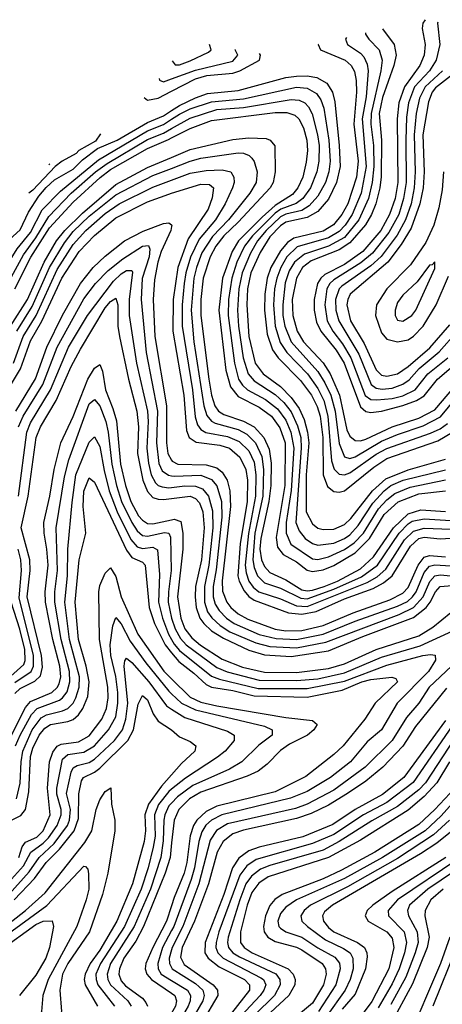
# Model space of a CAD drawing. Header units: inches. Extents: x 501365 to 657855, y 482276 to 547543.
# Tile 546 of 656: x 579429 to 581018, y 543837 to 547543. Entities that reach past the tile are written whole.
import ezdxf

# ---------------------------------------------------------------- set-up
doc = ezdxf.new("R2010")
doc.units = ezdxf.units.IN
doc.header["$MEASUREMENT"] = 0
doc.layers.add('A5574', color=7, linetype='Continuous')
doc.layers.add('A5584', color=7, linetype='Continuous')

msp = doc.modelspace()

# ---------------------------------------------------------------- linework, layer by layer
at = {"layer": 'A5574', "color": 5}
for points, elevation in [([(579952.8, 547321.4), (579955, 547315), (579970, 547308.8), (580000, 547319.9)], 4640), ([(579897.2, 547250.3), (579897.2, 547250), (579910, 547240.1), (579950, 547247.1), (580000, 547273.4)], 4620), ([(579368.5, 546725.7), (579370, 546720.7), (579390, 546716.1), (579430, 546751.6), (579461.3, 546818.7), (579500.7, 546879.3), (579528.1, 546911.9), (579560.1, 546939.9), (579630, 546980.1), (579664.7, 547015.3), (579721.3, 547058.7), (579795.7, 547090), (579910, 547156), (579970, 547181.4), (580000, 547200.6)], 4580), ([(579289.9, 546555.2), (579290, 546540.5), (579293.9, 546546.1), (579310, 546546.7), (579350, 546579), (579370, 546601.4), (579419.6, 546680.4), (579470, 546741.5), (579512.7, 546827.3), (579582.1, 546897.9), (579725, 547015), (579910, 547124.8), (579970, 547149), (580000, 547168.3)], 4560), ([(578959, 546205.1), (578940.5, 546190), (578944, 546170), (579006.8, 546086.8), (579070, 545992.4), (579090, 545975.4), (579110, 545988.1), (579130, 546027.3), (579205.3, 546254.7), (579295.2, 546430), (579340, 546500), (579390, 546561.8), (579442.6, 546657.4), (579490, 546722.1), (579538.4, 546801.6), (579622.8, 546890), (579713.5, 546970), (579757.9, 547002.1), (579910, 547092.2), (579970, 547116.2), (580000, 547133)], 4540), ([(579732.9, 547112.8), (579713.8, 547086.2), (579650.7, 547050), (579641, 547039), (579588.8, 547010), (579562.5, 546990), (579478.6, 546901.4), (579463.1, 546890.1)], 4580), ([(579410.3, 546529.7), (579470.6, 546649.4), (579541, 546759), (579630, 546856), (579731.1, 546948.9), (579770, 546978.6), (579910, 547058.7), (579988.3, 547091.7), (580000, 547097.8)], 4520), ([(579393.6, 546390), (579458.4, 546490), (579520.7, 546630), (579567.4, 546710), (579598.2, 546750), (579665, 546815), (579790, 546922.1), (579910, 546986.9), (580000, 547024.6)], 4480), ([(579542, 546999.2), (579538.7, 546996.1)], 4560), ([(579418.3, 546370), (579476.2, 546463.8), (579541.2, 546610), (579597, 546703), (579630, 546745.4), (579690, 546803.3), (579790, 546883.6), (579930, 546956.2), (580000, 546983.4)], 4460), ([(579405.6, 546250), (579442.3, 546350), (579490.6, 546429.4), (579570, 546602.6), (579630, 546697.2), (579677.6, 546750), (579750, 546814), (579803.3, 546850), (579930, 546913), (580000, 546938.9)], 4440), ([(579356.7, 546103.3), (579431.8, 546228.2), (579470, 546334.3), (579512.3, 546407.7), (579586.7, 546570), (579652.1, 546670), (579710, 546730.3), (579790, 546796.8), (579910, 546857), (579990, 546886.7), (580000, 546889.8)], 4420), ([(579413.7, 546070), (579488.3, 546191.7), (579531.4, 546310), (579590, 546430.4), (579656.9, 546550), (579704.6, 546610), (579750, 546652.5), (579823.1, 546710), (579893, 546747), (579970, 546775.3), (579990, 546778.4), (580000, 546770.8)], 4380), ([(580000, 546764.6), (579997, 546750), (579960.7, 546670), (579948.2, 546630), (579935.8, 546564.2), (579930.8, 546490), (579936.9, 546350), (579980.5, 546090), (579980.4, 545950), (579985.6, 545910), (580000, 545884.9)], 4380), ([(579423.8, 546010), (579441.3, 546050), (579515.8, 546170), (579569.4, 546310), (579670, 546492.1), (579713.6, 546550), (579761, 546599), (579816.6, 546643.4), (579890, 546690.1), (579912.8, 546692.8), (579918.7, 546678.7), (579915.5, 546650), (579889.3, 546569.3), (579885.4, 546490), (579904.5, 546290), (579946.8, 546070), (579943, 545950), (579952.3, 545872.3), (579965.2, 545845.2), (579988, 545828), (580000, 545826.1)], 4360), ([(579424.7, 545750), (579455.2, 545990), (579470, 546026), (579544.3, 546150), (579612.3, 546310), (579683.4, 546430), (579781.5, 546558.5), (579810, 546586.4), (579830, 546599.2), (579850, 546599.2), (579852.4, 546592.4), (579840, 546490), (579839.9, 546430), (579867.7, 546250), (579909.2, 546070), (579912.4, 546030), (579907, 545930), (579913.1, 545873.1), (579923.2, 545830), (579940, 545800), (579950, 545789.5), (579964.1, 545784.1), (579990, 545781), (580000, 545782.1)], 4340), ([(579410, 545006.1), (579430, 545025.3), (579486.3, 545053.7), (579507.3, 545072.7), (579514.8, 545105.2), (579510.3, 545150), (579457.2, 545370), (579467.8, 545470), (579466.5, 545510), (579434.7, 545630), (579460.9, 545750), (579490.2, 545969.8), (579507.5, 546010), (579565.9, 546110), (579622.8, 546237.2), (579657.4, 546302.6), (579750, 546458.1), (579770, 546482.6), (579790, 546494.4), (579798.4, 546470), (579798.3, 546390), (579804, 546350), (579837.9, 546190), (579869.5, 546069.5), (579875.3, 546010), (579872.2, 545910), (579891.5, 545810), (579910, 545767), (579930, 545745), (579950, 545737.7), (579970, 545737.5), (580000, 545740.9)], 4320), ([(579388.2, 544830), (579450, 544953.8), (579470, 544976.1), (579549.7, 545010.3), (579570, 545029.7), (579576.8, 545043.2), (579583.2, 545070), (579579.8, 545110), (579553.9, 545210), (579525.6, 545350), (579525.1, 545390), (579535.3, 545490), (579531.3, 545550), (579520.4, 545610), (579519.6, 545650), (579542.3, 545750), (579558.4, 545850), (579583.6, 545950), (579630.3, 546049.7), (579685, 546190), (579710, 546231.4), (579730, 546245.7), (579739.6, 546219.6), (579751.2, 546150), (579779.5, 546079.5), (579792.8, 546032.8), (579808, 545870), (579826.8, 545790), (579847, 545730), (579875.8, 545675.8), (579890, 545658.6), (579910, 545646.8), (579930, 545645.2), (580000, 545661)], 4280), ([(579413.4, 544810), (579430.3, 544850), (579472.9, 544927.1), (579494.6, 544950), (579578.1, 544981.9), (579590, 544990.1), (579607.3, 545012.7), (579617.7, 545050), (579616.2, 545090), (579584.4, 545210), (579561.2, 545350), (579561.5, 545390), (579571.3, 545470), (579565.4, 545630), (579597.7, 545822.3), (579613.4, 545886.6), (579690, 546097.2), (579710, 546113.8), (579730, 546088.9), (579752.8, 546030), (579761.5, 545990), (579774.7, 545870), (579793.3, 545790), (579811.9, 545730), (579850, 545650.7), (579870, 545619.4), (579890, 545601.9), (579910, 545598.4), (579972.9, 545612.9), (579990.2, 545610.2), (579995.6, 545595.6), (579998.2, 545470), (579987.8, 545390), (579987.5, 545350), (579999.9, 545290)], 4260), ([(579417.1, 544610), (579430.6, 544669.4), (579433.9, 544750), (579440.1, 544790), (579475.9, 544870), (579510, 544915.5), (579530, 544926.2), (579590, 544941.3), (579609.3, 544950.7), (579629.5, 544970.5), (579640.5, 544990), (579652.6, 545030), (579653.1, 545070), (579616.2, 545210), (579598.2, 545350), (579608.2, 545450), (579610.2, 545550), (579625.9, 545725.9), (579640.2, 545830), (579690, 545952.8), (579710, 545973.1), (579730, 545936.5), (579746, 545846), (579765.1, 545770), (579795.7, 545690), (579846.7, 545586.7), (579870, 545558.7), (579890, 545552.6), (579930, 545557.7), (579947.6, 545547.6), (579954.8, 545454.8), (579950.6, 545350), (579965.4, 545290), (579988.7, 545230), (580000, 545210.2)], 4240), ([(579392.8, 544527.2), (579432.9, 544547.1), (579451, 544570), (579462.9, 544637.1), (579469.1, 544770), (579478.7, 544801.3), (579502.5, 544850), (579523.4, 544876.6), (579544.7, 544890), (579610, 544901.3), (579630, 544908.8), (579650, 544926.5), (579665.9, 544950), (579685, 544995), (579690.3, 545050), (579678.9, 545110), (579650, 545210), (579637, 545350), (579652.4, 545510), (579677.1, 545610), (579667.9, 545710), (579670, 545768.4), (579690, 545819), (579710, 545801.8), (579830, 545545.6), (579850, 545518.8), (579890, 545501.4), (579900.9, 545490), (579915.2, 545330), (579936.2, 545270), (579975.6, 545190), (580000, 545160.2)], 4220), ([(579410, 545048.3), (579471.3, 545090), (579480.2, 545110), (579480.9, 545150), (579426.3, 545366.3), (579435.9, 545470), (579433.5, 545510), (579423.4, 545550)], 4340), ([(579425.1, 544390), (579438.2, 544430), (579450, 544447.2), (579493.5, 544466.5), (579516.6, 544490), (579543.5, 544550), (579533.7, 544650), (579541.4, 544750), (579553.6, 544786.4), (579570, 544808.1), (579584.4, 544815.6), (579650, 544824.9), (579690, 544847.6), (579738.2, 544910), (579755.4, 544950), (579761.3, 544990), (579760.7, 545030), (579728.5, 545210), (579726.8, 545390), (579730, 545412.8), (579750, 545459.8), (579770, 545479.8), (579790, 545447.3), (579810.5, 545370), (579872.8, 545230), (579971, 545091), (580000, 545062)], 4180), ([(579370.8, 545049.2), (579443.7, 545116.3), (579449.3, 545130.7), (579447.8, 545172.2), (579429.1, 545249.1), (579397.2, 545350)], 4360), ([(579364.5, 544270), (579442.5, 544357.5), (579471.2, 544410), (579516.9, 544443.1), (579536.8, 544463.2), (579570, 544510.1), (579585.3, 544550), (579584.7, 544570), (579568.4, 544628.4), (579568.2, 544650), (579590, 544760.1), (579610, 544776.8), (579670, 544785.7), (579709.9, 544810), (579763, 544870), (579790, 544919.4), (579798.2, 544970), (579797.9, 545010), (579790.1, 545070.1), (579772.1, 545150), (579769.4, 545190), (579778.5, 545261.5), (579790, 545293.2), (579810, 545268.6), (579844.1, 545204.1), (579902.7, 545122.7), (579990, 545015.1), (580000, 545005.5)], 4160), ([(579388.7, 544251.3), (579464.9, 544335.1), (579502, 544390), (579558.1, 544441.9), (579608.1, 544510), (579616.2, 544530), (579620.4, 544570), (579604.3, 544630), (579622, 544710), (579630, 544727.1), (579644.8, 544735.2), (579690, 544746.9), (579710, 544759.3), (579784.8, 544830), (579815, 544870), (579827.7, 544910), (579834.9, 544970), (579821.3, 545110), (579823.6, 545130), (579830, 545139.8), (579850, 545124), (579915, 545050), (579980.3, 544960.3), (580000, 544948)], 4140), ([(579408.1, 544230), (579484.6, 544310), (579528.5, 544370), (579578.9, 544421.1), (579633.1, 544490), (579650, 544536.2), (579650.6, 544629.4), (579661.7, 544678.3), (579669.2, 544690.8), (579710, 544710.3), (579730, 544726.1), (579835.3, 544830), (579856.4, 544870), (579874, 544966), (579890, 544998.9), (579910, 544982.3), (579931.1, 544930), (579950, 544902.2), (579999.7, 544870), (580000, 544869.8)], 4120), ([(580000, 544700.2), (579962.4, 544657.6), (579912.8, 544590), (579899.8, 544550), (579901.7, 544490), (579897.3, 544450), (579853.2, 544290), (579794.3, 544150), (579730, 544040.2), (579694.2, 543990), (579674.5, 543950), (579671.8, 543930), (579675.5, 543910), (579721.6, 543830)], 4120), ([(579350, 544112.1), (579450.9, 544190), (579524, 544256), (579674.3, 544445.7), (579699.8, 544490), (579716.9, 544570), (579730, 544606.4), (579750, 544637.3), (579771.1, 544651.1), (579774.6, 544590), (579787, 544530), (579786.4, 544490), (579760.1, 544330), (579740.6, 544250), (579691.8, 544110), (579610, 543991), (579589.8, 543950), (579579.8, 543890), (579586.4, 543810), (579575.8, 543790), (579510, 543739.8), (579487.2, 543710), (579438, 543470), (579426.2, 543366.2)], 4080), ([(580000, 544646.2), (579990, 544638.3), (579950.6, 544589.4), (579935.9, 544550), (579937.9, 544470), (579931.2, 544428.8), (579912.3, 544350), (579886.1, 544270), (579823, 544130), (579732.7, 543990), (579715.7, 543950), (579715.8, 543930), (579722.6, 543910), (579785.4, 543830)], 4140), ([(580000, 544594.3), (579990, 544583.3), (579974.9, 544550), (579971.2, 544530), (579968, 544452), (579959.1, 544390), (579920.1, 544270), (579859.3, 544130), (579770.4, 543990), (579757.6, 543950), (579759.9, 543930), (579769.8, 543910), (579835, 543850), (579848.5, 543830)], 4160), ([(580000, 544444), (579994.3, 544390), (579976.1, 544330), (579894.7, 544130), (579865.3, 544074.7), (579820.6, 544010), (579803.5, 543970), (579801.3, 543950), (579810, 543925.6), (579826.9, 543906.9), (579890, 543860.4), (579903.7, 543843.7), (579909.2, 543830)], 4180), ([(579334.4, 544065.6), (579530.7, 544209.3), (579670, 544356.2), (579675.9, 544355.9), (579685.1, 544345.1), (579687.9, 544327.9), (579688.4, 544270), (579679, 544230), (579643.8, 544130), (579535.7, 543930), (579515.7, 543870), (579510.5, 543810), (579501.7, 543790), (579458.6, 543741.4), (579445.3, 543710), (579394.4, 543350)], 4060), ([(580000, 544207.7), (579981.1, 544150), (579928.9, 544050), (579903.6, 543990), (579900.6, 543970), (579906.5, 543950), (579925, 543930), (580000, 543878.4)], 4220), ([(579358.1, 544041.9), (579490, 544137.6), (579517.6, 544150), (579550.7, 544150.7), (579555.3, 544130), (579540.5, 544050), (579527.2, 544010), (579490, 543945.9), (579428.6, 543870)], 4040), ([(580000, 544114.6), (579965.9, 544050), (579948.3, 543990), (579949.3, 543970), (579961, 543950), (580000, 543926.2)], 4240), ([(580000, 544041.8), (579991.3, 544010), (579992, 543990), (580000, 543974.9)], 4260)]:
    msp.add_lwpolyline(points, dxfattribs=dict(at, elevation=elevation))
at = {"layer": 'A5584', "color": 5}
for points, elevation in [([(580953.3, 547543), (580945.1, 547530), (580943, 547510), (580953.4, 547450), (580950.2, 547409.8), (580934, 547370), (580876.5, 547290), (580854.4, 547230), (580848.8, 547170), (580851.5, 546930), (580840.4, 546870), (580820.1, 546810), (580786.6, 546750), (580719.2, 546670), (580650, 546621.4), (580576.6, 546583.4), (580560.8, 546570), (580548.3, 546550), (580535.9, 546490), (580536.4, 546450), (580544.6, 546404.6), (580560.8, 546370), (580618.9, 546298.9), (580649.5, 546250), (580710, 546085.8), (580730, 546068.6), (580750, 546065), (580790, 546069.4), (580870, 546090.6), (580920.9, 546110), (580950, 546127.6), (580999.9, 546190), (581094.1, 546270)], 4720), ([(581001.6, 547533.9), (581000.5, 547530), (581009.2, 547450), (580994.6, 547390), (580969.8, 547350), (580913.6, 547290), (580891.2, 547230), (580883.7, 547176.3), (580881, 547090), (580882.7, 546930), (580872.8, 546870), (580854.2, 546810), (580817.6, 546742.4), (580755.8, 546664.2), (580712, 546628), (580610, 546563.4), (580594.9, 546550), (580584.2, 546530), (580576, 546470), (580585.5, 546410), (580606, 546370), (580642.4, 546322.4), (580674.6, 546270), (580728.2, 546128.2), (580750, 546113.5), (580771.9, 546111.9), (580830, 546116.8), (580870, 546127.5), (580916, 546150), (580963.3, 546210), (581038.4, 546270)], 4740), ([(580729.1, 547493.6), (580729.1, 547489.1), (580741.3, 547470), (580780.6, 547430), (580791.4, 547390), (580786.7, 547350), (580750.3, 547190), (580749.2, 547150), (580758.9, 547070), (580760.4, 546990), (580754.7, 546930), (580741, 546870), (580704.8, 546790), (580650, 546723.5), (580590, 546690.4), (580499.5, 546660.5), (580462.5, 546630), (580442.8, 546597.2), (580427.6, 546552.4), (580418.1, 546470), (580418.9, 546430), (580426.3, 546390), (580449.4, 546330), (580550, 546219.2), (580576.7, 546176.7), (580598.7, 546130), (580615.2, 546070), (580630, 545948.3), (580650, 545897.9), (580670, 545891.7), (580690, 545897.5), (580790, 545955.9), (580850, 545982.1), (580946.1, 546013.9), (581011.5, 546048.5), (581095.9, 546150)], 4660), ([(580792.7, 547508.9), (580837.1, 547450), (580844.3, 547410), (580836.2, 547370), (580793.8, 547250), (580781.2, 547190), (580789, 547089), (580788.4, 546951.6), (580783.7, 546910), (580768.8, 546850), (580752.3, 546810), (580728.8, 546771.2), (580670, 546702.6), (580630, 546676.2), (580524.9, 546635.1), (580491.8, 546610), (580469.3, 546570), (580454.1, 546490), (580456.4, 546430), (580472, 546370), (580495.6, 546330), (580570, 546251.4), (580596.8, 546210), (580631.3, 546130), (580658.7, 545998.7), (580670, 545974.7), (580690, 545958.6), (580710, 545957.9), (580730, 545964.4), (580830.1, 546009.9), (580930, 546043.5), (580990, 546074.6), (581062, 546158)], 4680), ([(580001.7, 547387.8), (580013.3, 547373.3), (580030, 547373), (580070, 547387.5), (580139.4, 547420.6), (580148.6, 547430), (580142.5, 547450)], 4660), ([(580553, 547451.4), (580551.7, 547450), (580560.2, 547430), (580653.4, 547390), (580675.7, 547370), (580687.4, 547347.4), (580694.4, 547314.4), (580696.1, 547270), (580685.9, 547150), (580702.2, 547010), (580696.1, 546950), (580662.5, 546850), (580640.2, 546810), (580608.7, 546771.3), (580570, 546747.5), (580459.2, 546720.8), (580435.6, 546704.4), (580410, 546673.4), (580373.7, 546610), (580359.8, 546570), (580351, 546510), (580350, 546450), (580359.5, 546359.5), (580380.1, 546300.1), (580401, 546270), (580485.3, 546185.3), (580525.9, 546130), (580547.3, 546087.3), (580558.5, 546050), (580569.4, 545970), (580570.7, 545830), (580585.9, 545785.9), (580610, 545767.1), (580630, 545764), (580650, 545770.1), (580761, 545859), (580810, 545891), (581002, 545958), (581056.6, 545990)], 4620), ([(580657.3, 547476.4), (580654, 547470), (580661.8, 547450), (580710, 547417.5), (580723.3, 547403.3), (580736, 547376), (580739.9, 547350), (580732.4, 547252.4), (580717.1, 547170), (580732.2, 546990), (580712.7, 546890), (580679.5, 546810), (580652.7, 546770), (580630, 546745.6), (580590, 546721.3), (580472.4, 546687.6), (580434, 546650), (580410.4, 546610), (580395.9, 546570), (580387.6, 546530), (580383.4, 546470), (580389.5, 546390), (580408.2, 546328.2), (580433.4, 546290), (580511.4, 546210), (580550, 546155.2), (580572.6, 546110), (580588.1, 546050), (580602, 545882), (580611.5, 545851.5), (580630, 545831.9), (580650, 545830.1), (580670, 545836.8), (580770, 545907.4), (580810, 545929.5), (580973.9, 545986.1), (581010, 546003.2), (581037.5, 546022.5)], 4640), ([(580000, 547319.9), (580090, 547353.1), (580230, 547387), (580249.5, 547410), (580239.5, 547430), (580238.2, 547430.8)], 4640), ([(580000, 547273.4), (580090, 547320.8), (580132.3, 547332.3), (580230, 547341.9), (580256.3, 547350), (580330.4, 547390), (580334.8, 547410), (580330.1, 547415.5)], 4620), ([(580000, 547200.6), (580030, 547219.8), (580090, 547249.4), (580135, 547265), (580250, 547276.7), (580430, 547324.8), (580470, 547330.9), (580510, 547331.8), (580546, 547326), (580584.4, 547304.4), (580604.6, 547270), (580613.9, 547233.9), (580630.7, 547070), (580634.3, 546990), (580620, 546930), (580590, 546867.8), (580550, 546820.6), (580510, 546798.6), (580430, 546780.6), (580410, 546767.1), (580370, 546725.3), (580333, 546667), (580298.2, 546590), (580286.1, 546530), (580282.7, 546470), (580290.5, 546350.5), (580314.4, 546250), (580344.6, 546210), (580410, 546162.4), (580450, 546121), (580479.7, 546079.7), (580498.1, 546038.1), (580511, 545991), (580516.4, 545950), (580505.8, 545830), (580506.5, 545690), (580530, 545645.3), (580550, 545628.6), (580570, 545623.4), (580610, 545624.7), (580650, 545643.1), (580674.2, 545665.8), (580756.2, 545770), (580805.3, 545814.7), (580890, 545849), (581030, 545889.2)], 4580), ([(581018.4, 547350), (580953.9, 547290), (580932.7, 547247.3), (580920.2, 547190), (580912.8, 547110), (580915.9, 546970), (580912.3, 546910), (580900.5, 546850), (580879.8, 546790), (580848, 546732), (580788.4, 546651.6), (580750, 546616.1), (580640.2, 546539.8), (580630, 546529.9), (580616.9, 546490), (580617.9, 546450), (580628.7, 546410), (580704.5, 546284.5), (580750.4, 546170.4), (580770, 546156.2), (580792.4, 546152.4), (580830, 546156.3), (580869.3, 546170.7), (580893.1, 546186.9), (580931.7, 546230), (581007, 546293), (581072.3, 546367.7)], 4760), ([(581049.4, 547330.6), (580993, 547287), (580980.2, 547270), (580965.7, 547234.3), (580944.7, 547110), (580950.2, 546970), (580945.6, 546910), (580933.7, 546850), (580901.6, 546758.4), (580863.2, 546696.8), (580813.3, 546630), (580671.9, 546510), (580662.3, 546490), (580659.2, 546470), (580673.5, 546410), (580723.7, 546323.7), (580770, 546224.8), (580790, 546205), (580810, 546200.8), (580850, 546210.1), (580890, 546237.8), (580971.9, 546308.1), (581046.1, 546393.9)], 4780), ([(580000, 547168.3), (580030, 547187.5), (580070, 547207.3), (580150, 547234.3), (580270, 547245.6), (580470, 547288.9), (580510, 547285.1), (580545.1, 547265.1), (580561.4, 547241.4), (580572.9, 547210), (580591.7, 547090), (580596.3, 547010), (580590.9, 546970), (580578.5, 546930), (580550, 546878.6), (580517.9, 546842.1), (580490, 546824.9), (580430, 546811.3), (580410, 546800.3), (580356.3, 546750), (580323.2, 546710), (580296.4, 546663.6), (580265.4, 546590), (580252.6, 546530), (580247.9, 546450), (580251.8, 546390), (580269, 546270), (580288.2, 546210), (580310, 546183.7), (580390, 546132.3), (580422.2, 546102.2), (580450, 546066.5), (580473.7, 546013.7), (580485.6, 545970), (580487.8, 545930), (580466.9, 545650), (580479.6, 545619.6), (580502.5, 545590), (580530, 545570.7), (580550, 545564.5), (580610, 545572), (580649.9, 545590), (580670, 545604.5), (580701.2, 545638.8), (580756.5, 545723.5), (580799.4, 545770), (580824.6, 545790), (580870.4, 545810), (581030, 545848.9)], 4560), ([(580000, 547133), (580070, 547172), (580170, 547204.6), (580270, 547211.9), (580450, 547242.5), (580479.6, 547239.6), (580501.1, 547230), (580515.3, 547215.3), (580529.2, 547189.2), (580549.4, 547110), (580554.9, 547070), (580554, 547010), (580546.6, 546970), (580522.7, 546910), (580493.6, 546870), (580468.5, 546851.5), (580411.5, 546830), (580390, 546814.2), (580304.7, 546730), (580274.5, 546690), (580245.4, 546630), (580226.2, 546570), (580214, 546490), (580213.2, 546430), (580236.1, 546250), (580251.9, 546190), (580266.7, 546166.7), (580285.2, 546150), (580353.3, 546113.3), (580398.1, 546078.1), (580430, 546035.2), (580448.8, 545990), (580459.2, 545930), (580449.5, 545770.5), (580430.8, 545650), (580430.6, 545610.6), (580449.1, 545569.1), (580530, 545513), (580550, 545510.6), (580590, 545520.5), (580650, 545548.5), (580686.8, 545573.2), (580721.8, 545610), (580778.3, 545701.7), (580810, 545735.8), (580840, 545760), (580897, 545783), (581030, 545810.4)], 4540), ([(580000, 547097.8), (580070, 547133.7), (580150, 547163.2), (580390, 547193.6), (580434, 547194), (580463.7, 547183.7), (580478.3, 547170), (580495.6, 547135.6), (580508.8, 547090), (580511.7, 547050), (580506.7, 547006.7), (580493.2, 546950), (580475.3, 546910), (580455.1, 546884.9), (580390, 546843.6), (580340.7, 546799.3), (580251.8, 546710), (580227.9, 546670), (580190.9, 546570), (580178.2, 546450), (580204.3, 546224.3), (580221.3, 546161.3), (580250, 546124.8), (580330, 546084.2), (580376.1, 546050), (580406.8, 546006.8), (580427.6, 545950), (580425.4, 545790), (580393.9, 545593.9), (580398.1, 545558.1), (580419.5, 545530), (580470, 545502.4), (580510, 545471.1), (580530, 545466), (580570, 545471.9), (580610, 545489.1), (580690, 545535.6), (580743.9, 545590), (580799.7, 545680.3), (580851.6, 545728.4), (580930, 545758.7), (581030, 545770)], 4520), ([(580000, 547024.6), (580070, 547053.9), (580230, 547091.4), (580290, 547098.7), (580355.3, 547095.3), (580370.8, 547090), (580387.9, 547067.9), (580390.1, 546970.1), (580382, 546930), (580371.4, 546910), (580250, 546780.8), (580196.1, 546730), (580166.4, 546690), (580144.9, 546650), (580119.3, 546570), (580110.4, 546490), (580110.4, 546430), (580139.8, 546190), (580150, 546130), (580162.8, 546090), (580177, 546070), (580196.5, 546056.5), (580270, 546032.3), (580310.3, 546010), (580347, 545970), (580367, 545927), (580374, 545874), (580373, 545790), (580365.9, 545730), (580335.5, 545590), (580332.1, 545550), (580338.1, 545510), (580350, 545484.4), (580370, 545462.2), (580430, 545434.9), (580490, 545396.9), (580510, 545393.3), (580530, 545396), (580573.9, 545410), (580624.1, 545430), (580710, 545476), (580759, 545521), (580835, 545630), (580890, 545682.5), (580937.7, 545697.7), (581030, 545691.3)], 4480), ([(580000, 546983.4), (580070, 547010.7), (580110, 547021.9), (580250, 547041.2), (580270, 547040.3), (580292, 547032), (580301.8, 547021.8), (580310, 547009), (580321.3, 546970), (580317.5, 546930), (580294.4, 546890), (580214.1, 546790), (580153.7, 546726.3), (580114.4, 546665.6), (580093.1, 546610), (580084.2, 546570), (580074.1, 546450), (580083.2, 546330), (580120.7, 546090), (580132.7, 546052.7), (580150, 546032.3), (580164.5, 546024.5), (580250, 546000.8), (580282.8, 545982.8), (580316, 545950), (580339.4, 545899.4), (580346, 545850), (580342.7, 545750), (580313.3, 545610), (580305, 545510), (580310, 545481.1), (580323.2, 545450), (580350, 545423.6), (580410, 545402.6), (580485.6, 545365.6), (580510, 545363.4), (580610, 545399), (580714.7, 545445.3), (580774.7, 545490), (580856, 545610), (580890, 545645.4), (580905.2, 545654.8), (580950, 545664.2), (581050, 545658.5)], 4460), ([(580000, 546938.9), (580070, 546964.7), (580130, 546975.4), (580190, 546978.4), (580222.5, 546970), (580234.6, 546950), (580234.8, 546930), (580228.6, 546910), (580201.9, 546850), (580164.7, 546790), (580103.2, 546716.8), (580070.8, 546649.2), (580053.5, 546590), (580047.2, 546550), (580039.6, 546470), (580039.9, 546390), (580078.1, 546150), (580088.6, 546048.6), (580097.7, 546017.7), (580110, 546000.7), (580129.4, 545989.4), (580210, 545974.4), (580254.8, 545954.8), (580290, 545920.6), (580310, 545877.2), (580316.6, 545830), (580315, 545750), (580288.7, 545608.7), (580277, 545490), (580280.6, 545460.6), (580290.9, 545430), (580306.6, 545406.6), (580328.6, 545390), (580410, 545363.1), (580470, 545336.2), (580510, 545334.4), (580735.9, 545424.1), (580773.6, 545446.4), (580805.6, 545474.4), (580875.5, 545584.5), (580910, 545618.1), (580950, 545629.5), (581050, 545625.4)], 4440), ([(581022.4, 546970), (581017.4, 546902.6), (581005.6, 546834.4), (580986.5, 546770), (580955.7, 546704.3), (580899.2, 546620.8), (580809.5, 546530), (580770.7, 546470), (580767, 546430), (580790, 546364.2), (580810, 546340.8), (580850, 546329.8), (580890, 546338.3), (580910, 546351.7), (580945.9, 546390), (580995.7, 546470), (581042.1, 546577.9)], 4820), ([(580000, 546889.8), (580110, 546923.7), (580143, 546923), (580157.5, 546910), (580152.2, 546872.2), (580138.1, 546830), (580062.3, 546717.7), (580023.7, 546610), (580005.7, 546490), (580004.9, 546370), (580046.2, 546130), (580056.7, 545996.7), (580066.2, 545970), (580092.3, 545952.3), (580181.5, 545941.5), (580217.6, 545930), (580256.9, 545896.9), (580279.7, 545850), (580285.7, 545810), (580284.6, 545730), (580257.7, 545570), (580249.6, 545450), (580254.3, 545430), (580272.9, 545392.9), (580290, 545371.6), (580310, 545358), (580439.8, 545310), (580490, 545304.7), (580544.2, 545315.8), (580650, 545362.9), (580758.2, 545401.8), (580797.1, 545422.9), (580830.1, 545449.9), (580898.3, 545561.7), (580930, 545589.9), (580950, 545595.5), (581010, 545589), (581050, 545591.1)], 4420), ([(580000, 546770.8), (580001.1, 546770), (580000, 546764.6)], 4380), ([(580000, 545884.9), (580001.8, 545881.8), (580024.1, 545870), (580130, 545867.9), (580170, 545855.8), (580190, 545839.7), (580208.8, 545810), (580218.5, 545770), (580222.2, 545710), (580190.5, 545430.5), (580192.1, 545392.1), (580208, 545350), (580222.7, 545330), (580250, 545306.3), (580286.8, 545286.8), (580390, 545249), (580430, 545242.2), (580490, 545244), (580570, 545262.9), (580682.5, 545310), (580820.8, 545359.2), (580870, 545384.8), (580890, 545405.9), (580927.4, 545490), (580950, 545519.9), (580970, 545526.6), (581030, 545521.2)], 4380), ([(580000, 545826.1), (580010, 545824.5), (580110, 545828.1), (580150, 545812.1), (580170, 545788.1), (580187.2, 545730), (580188.4, 545670), (580167.5, 545472.5), (580156.4, 545410), (580156.1, 545370), (580163.5, 545343.5), (580178.6, 545318.6), (580206.6, 545290), (580234.8, 545270), (580330, 545228.9), (580393.5, 545213.5), (580470, 545210), (580570.3, 545229.7), (580690, 545279), (580850, 545335.6), (580886.7, 545353.3), (580906.4, 545370), (580920.4, 545390), (580950, 545462.4), (580970, 545485.8), (580990, 545490.4), (581050, 545487.6)], 4360), ([(580000, 545782.1), (580050, 545787.8), (580090, 545787.2), (580116.7, 545776.7), (580139.2, 545750), (580154.5, 545694.5), (580155.4, 545630), (580140.2, 545490), (580123.3, 545410), (580123.4, 545350), (580134.6, 545314.6), (580151, 545291), (580182.4, 545262.4), (580219.4, 545239.4), (580316.9, 545196.9), (580370, 545183.3), (580470, 545178.4), (580580.1, 545199.9), (580855.7, 545304.3), (580909.9, 545330), (580946.5, 545370), (580971.6, 545428.4), (580990, 545449.3), (581010, 545452.8), (581050, 545450.2)], 4340), ([(580000, 545740.9), (580070, 545749), (580090, 545741.1), (580104.7, 545724.7), (580117.3, 545690), (580122.2, 545630), (580113.1, 545510), (580090.4, 545410), (580088.4, 545370), (580092.6, 545330), (580106.6, 545290), (580120.9, 545270), (580150, 545242.7), (580195, 545215), (580290.3, 545170.3), (580350, 545152.6), (580450, 545145.8), (580590, 545167.5), (580718.7, 545221.3), (580910, 545293.2), (580958, 545330), (580973.1, 545350), (580992.9, 545390), (581010, 545409.5), (581070, 545415)], 4320), ([(580000, 545661), (580010, 545663.3), (580034.2, 545654.2), (580042.8, 545610), (580041.9, 545550), (580021.7, 545370), (580034.2, 545290), (580050.2, 545250), (580076.5, 545216.5), (580109, 545189), (580190, 545135.4), (580266.3, 545106.3), (580350, 545087), (580470, 545085.9), (580590, 545100.4), (580650, 545118.5), (580770, 545171.8), (580930, 545224.2), (580983.2, 545256.8), (581050, 545311.5)], 4280), ([(579999.9, 545290), (580013.6, 545250), (580034.1, 545214.1), (580055.2, 545190), (580170, 545104.9), (580208.8, 545088.8), (580330, 545057.2), (580470, 545055.5), (580550, 545061.9), (580650, 545084.9), (580790, 545143.1), (580934.5, 545185.5), (581057.6, 545242.4)], 4260), ([(580000, 545210.2), (580010, 545192.6), (580030, 545168.5), (580150, 545072.4), (580180.6, 545060.6), (580325.8, 545025.8), (580510, 545025.7), (580650, 545053.3), (580810, 545113.3), (580944.8, 545150), (580973.9, 545153.9), (580990.9, 545150.9), (580992.4, 545132.4), (580966.9, 545090), (580848.5, 544970), (580789.7, 544870), (580735.3, 544824.7), (580672.6, 544750), (580597.5, 544690), (580510, 544637.6), (580447.8, 544612.2), (580189.1, 544550), (580150, 544529.4), (580129.3, 544510.7), (580113.6, 544486.4), (580102.1, 544450), (580086.4, 544350), (580073.7, 544306.3), (580008.1, 544130), (580000, 544114.6)], 4240), ([(580000, 545160.2), (580027, 545127), (580083.4, 545083.4), (580130, 545040), (580150.6, 545030.6), (580230, 545018.4), (580310, 544997.3), (580510, 544992.7), (580641.1, 545018.9), (580715.5, 545050), (580750, 545059.1), (580828.2, 545068.2), (580843.6, 545063.6), (580849.3, 545050), (580766.3, 544970), (580726.9, 544910), (580644.8, 544810), (580610, 544777), (580505.2, 544694.8), (580390, 544637.1), (580170, 544582), (580130, 544562), (580094.6, 544530), (580082.5, 544510), (580069.3, 544470.7), (580057.2, 544370), (580047.6, 544330), (580010, 544238.2), (580000, 544207.7)], 4220), ([(581052.4, 545110), (580969.4, 545030), (580929.3, 544970), (580883.4, 544916.6), (580830.1, 544830), (580727.9, 544730), (580610, 544642.6), (580510, 544590.2), (580465.7, 544574.3), (580210, 544515.8), (580169, 544491), (580145, 544455), (580103, 544290), (580042.8, 544130), (580002.3, 544050), (580000, 544041.8)], 4260), ([(580000, 545062), (580070, 544992.3), (580110, 544974.3), (580170, 544959.9), (580430, 544916), (580530, 544905), (580547.2, 544890), (580535.2, 544870), (580511, 544850), (580443.7, 544816.3), (580410, 544792.2), (580359.5, 544740.5), (580326.2, 544713.8), (580284.8, 544695.2), (580110, 544635.5), (580067.7, 544610), (580027.7, 544570), (580009.1, 544530), (580000, 544444)], 4180), ([(580000, 545005.5), (580037, 544970), (580090, 544944.7), (580350, 544883.5), (580378.4, 544870), (580378.4, 544850), (580328.1, 544811.9), (580263.7, 544750), (580217.9, 544722.1), (580079.5, 544660.5), (580021.7, 544618.3), (580000, 544594.3)], 4160), ([(581033.6, 545026.4), (580916.9, 544883.1), (580870, 544808.1), (580794.9, 544730), (580730, 544676.4), (580661.7, 544630), (580590, 544586.8), (580525, 544555), (580470, 544536), (580270, 544492.5), (580230, 544478.7), (580193.9, 544450), (580171.6, 544410), (580138.3, 544290), (580086.3, 544150), (580040.4, 544050), (580033.8, 544013.8), (580046.8, 543986.8), (580156.9, 543910), (580173, 543890), (580173.9, 543870), (580115, 543770)], 4280), ([(580000, 544948), (580050, 544916.9), (580210, 544865.2), (580235.6, 544850), (580235.7, 544830), (580201.5, 544790), (580173.2, 544766.8), (580052.4, 544687.6), (580000, 544646.2)], 4140), ([(581030, 544905.3), (580873.9, 544690), (580793.4, 544626.6), (580690.4, 544570), (580606.5, 544513.5), (580493.1, 544466.9), (580330, 544427.8), (580290, 544414), (580252.8, 544387.2), (580228.9, 544351.1), (580196.2, 544250), (580126.2, 544070), (580124.9, 544030), (580137.8, 544010), (580178.4, 543978.4), (580274.6, 543930), (580293.3, 543910), (580292.8, 543890), (580120.7, 543670)], 4320), ([(581054.8, 544885.2), (580908.9, 544671.1), (580810, 544596.3), (580721.3, 544550), (580610, 544475.7), (580530, 544441.5), (580318.1, 544381.9), (580282.5, 544357.6), (580256.9, 544323.1), (580178.3, 544110), (580167.2, 544070), (580166.7, 544050), (580174.4, 544030), (580193.4, 544010), (580336.2, 543936.2), (580345.5, 543930), (580354.3, 543910), (580347.3, 543890), (580333.3, 543870), (580206.1, 543733.9)], 4340), ([(580000, 544869.8), (580030, 544843.8), (580070, 544825.9), (580090.9, 544810), (580087.2, 544790), (580037.4, 544742.6), (580000, 544700.2)], 4120), ([(581084.8, 544870), (580954.8, 544670), (580930, 544644.3), (580850, 544581.7), (580752.6, 544527.4), (580630.7, 544449.3), (580570, 544417.3), (580370, 544359.7), (580334.3, 544345.7), (580300.5, 544319.5), (580279.7, 544290), (580256.1, 544230), (580212.2, 544090), (580210, 544070), (580214.3, 544050), (580230.4, 544030), (580255.3, 544015.3), (580391.9, 543951.9), (580407.4, 543930), (580408.3, 543910), (580387.1, 543870), (580237.4, 543722.6)], 4360), ([(581045.4, 544750), (580997.3, 544670), (580950, 544619.1), (580890, 544567.5), (580710, 544454.8), (580590, 544389.6), (580363.4, 544316.6), (580327.7, 544292.3), (580302.4, 544257.6), (580284.3, 544210), (580258.9, 544110), (580258.9, 544070), (580272.7, 544050), (580302.8, 544030), (580438.7, 543970), (580457.3, 543950), (580464.4, 543930), (580463.1, 543910), (580441.2, 543870), (580269.2, 543710)], 4380), ([(581064.7, 544650), (580990, 544569.7), (580930, 544514), (580764.6, 544410), (580638.7, 544341.3), (580570, 544309.6), (580416.3, 544250), (580388.9, 544231.1), (580370, 544209), (580353.1, 544170), (580345.9, 544130), (580348.5, 544110), (580361.7, 544090), (580390, 544073.8), (580470, 544052.1), (580490, 544042), (580566.1, 543990), (580578.8, 543970), (580581.2, 543950), (580571.2, 543910), (580530, 543841), (580290, 543641.9)], 4420), ([(581089.6, 544630), (581013.6, 544546.4), (580953.3, 544490), (580793.8, 544390), (580650, 544310.3), (580469.2, 544230), (580430, 544202.9), (580410, 544178.8), (580399.8, 544150), (580403.7, 544130), (580410, 544123), (580430.2, 544110), (580490, 544089.6), (580550, 544049.1), (580614.1, 544014.1), (580631.4, 543991.4), (580634, 543970), (580617.5, 543910), (580552.4, 543810)], 4440), ([(581045.7, 544530), (580985.7, 544474.3), (580850, 544385.8), (580661.3, 544278.7), (580522.3, 544210), (580498.6, 544190), (580486.5, 544170), (580490.1, 544150), (580511, 544130), (580579.5, 544079.5), (580647.2, 544047.2), (580671.5, 544030), (580682.2, 544010), (580682.9, 543970), (580672, 543930), (580652.9, 543890), (580581.8, 543790)], 4460), ([(581055.8, 544490), (580997.2, 544442.8), (580936.7, 544403.3), (580605.2, 544210), (580575.5, 544184.5), (580567.4, 544170), (580571.4, 544150), (580590, 544126.4), (580610, 544109.6), (580699.4, 544070), (580725.5, 544050), (580734.6, 544030), (580735.5, 544015.5), (580729.1, 543970), (580690, 543874.5), (580641.8, 543818.2)], 4480), ([(581031, 544389), (580830, 544261.9), (580756.5, 544210), (580736, 544190), (580727.5, 544170), (580739.6, 544150), (580809.2, 544110), (580830, 544086.3), (580835.9, 544050), (580817.1, 543970), (580752.9, 543847.1), (580665.3, 543730)], 4520), ([(581076.8, 544383.2), (580849.7, 544230), (580814.8, 544190), (580815.7, 544170), (580874.3, 544110), (580883.3, 544070), (580875.8, 544030), (580856.2, 543970), (580830, 543913.9), (580776.9, 543823.2)], 4540), ([(581110.7, 544369.3), (580963.8, 544270), (580895.1, 544210), (580887.4, 544190), (580891.6, 544170), (580923.1, 544110), (580926.9, 544070), (580916.1, 544030), (580880.6, 543939.4), (580824.1, 543835.9)], 4560), ([(581021.3, 544270), (580975.1, 544230), (580953.6, 544190), (580952.9, 544170), (580969, 544090), (580961.5, 544050), (580905.7, 543914.3), (580821.9, 543758.1)], 4580), ([(581046.9, 544090), (581011.8, 543990), (580885.3, 543694.7)], 4620), ([(581071.1, 544050), (580982.1, 543830)], 4640), ([(580000, 543974.9), (580002.6, 543970), (580090, 543915), (580117.3, 543890), (580122.9, 543870), (580118, 543850), (580071.6, 543770), (580000, 543676.9)], 4260), ([(580000, 543926.2), (580059.3, 543890), (580070.8, 543870), (580070.3, 543850), (580062, 543830), (580027.4, 543770), (580000, 543734.1)], 4240), ([(580000, 543878.4), (580012.3, 543870), (580019.1, 543850), (580015.1, 543830), (580000, 543803.6)], 4220)]:
    msp.add_lwpolyline(points, dxfattribs=dict(at, elevation=elevation))
at = {"layer": 'A5584', "color": 5, "elevation": 4840}
msp.add_lwpolyline([(580990, 546631.5), (580979.7, 546620.3), (580970, 546619.2), (580924.1, 546555.9), (580870, 546505.5), (580850, 546478.7), (580840.4, 546450), (580841.5, 546430), (580850, 546411.7), (580870, 546408.4), (580904, 546430), (580918.5, 546450), (580990, 546606.7)], close=True, dxfattribs=at)

doc.saveas('drawing.dxf')
